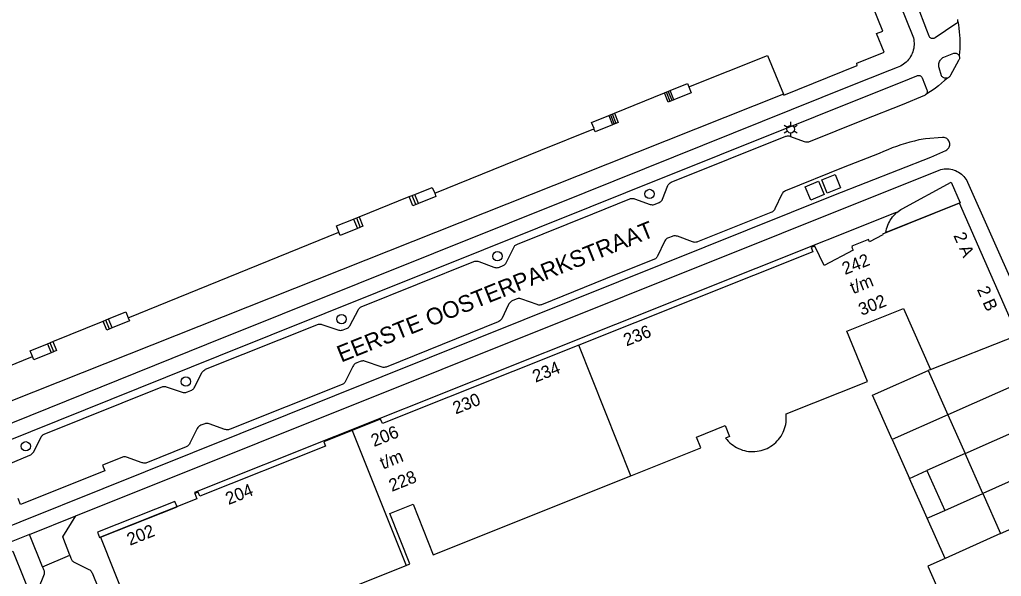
# Model space of a CAD drawing. Extents: x 122462 to 123306, y 485548 to 486417.
# Drawn here: x 122880.1 to 122997.6, y 485615.8 to 485682.5 of the extents above; entities that cross this region are included whole.
import ezdxf

# ---------------------------------------------------------------- set-up
doc = ezdxf.new("R2010")
doc.units = 0
for name, color, linetype in [('Level 1', 7, 'Continuous'), ('Level 10', 7, 'Continuous'), ('Level 11', 7, 'Continuous'), ('Level 17', 7, 'Continuous'), ('Level 19', 7, 'Continuous'), ('Level 23', 7, 'Continuous'), ('Level 30', 7, 'Continuous'), ('Level 31', 7, 'Continuous'), ('Level 33', 7, 'Continuous'), ('Level 4', 7, 'Continuous'), ('Level 42', 7, 'Continuous'), ('Level 5', 7, 'Continuous'), ('Level 50', 7, 'Continuous'), ('Level 53', 7, 'Continuous'), ('Level 58', 7, 'Continuous'), ('Level 59', 7, 'Continuous')]:
    doc.layers.add(name, color=color, linetype=linetype)

msp = doc.modelspace()

# ---------------------------------------------------------------- linework, layer by layer
at = {"layer": 'Level 1'}
for p, q in [((122957.29, 485673.74), (122957.98, 485674.02)), ((122951.32, 485671.32), (122957.29, 485673.74)), ((122950.64, 485671.04), (122951.32, 485671.32)), ((122920.72, 485658.89), (122926.73, 485661.31)), ((122926.73, 485661.31), (122927.4, 485661.58)), ((122920.06, 485658.63), (122920.72, 485658.89)), ((122893.07, 485646.8), (122918.29, 485657.06)), ((122884.04, 485643.96), (122890.04, 485646.4)), ((122890.04, 485646.4), (122890.7, 485646.66)), ((122883.39, 485643.69), (122884.04, 485643.96)), ((122989.15, 485640.59), (122988.87, 485640.48)), ((122988.87, 485640.48), (122991.23, 485635.18)), ((122991.23, 485635.18), (122993.3, 485630.53)), ((122993.3, 485630.53), (122988.73, 485628.5)), ((122988.73, 485628.5), (122990.86, 485623.73)), ((122990.86, 485623.73), (122995.42, 485625.76)), ((122995.42, 485625.76), (122997.56, 485620.96)), ((122997.56, 485620.96), (122990.9, 485617.99))]:
    msp.add_line(p, q, dxfattribs=at)
for points in [[(122971.56, 485673.59), (122971.61, 485673.47), (122980.39, 485677.03), (122980.33, 485677.29), (122983.61, 485678.63), (122982.71, 485680.85), (122983.46, 485681.15), (122967.01, 485721.73)], [(122960.21, 485674.47), (122969.65, 485678.23), (122971.56, 485673.59)], [(122957.98, 485674.02), (122960.06, 485674.86), (122960.21, 485674.47)], [(122948.82, 485669.44), (122948.88, 485669.47), (122948.56, 485670.2), (122950.64, 485671.04)], [(122929.77, 485661.71), (122942.47, 485666.87), (122948.82, 485669.44)], [(122927.4, 485661.58), (122929.48, 485662.42), (122929.77, 485661.71)], [(122999.52, 485644.68), (122999.41, 485645.07), (122992.64, 485660.53), (122983.4, 485656.83), (122983.45, 485656.72), (122981.87, 485655.9), (122981.72, 485656.18), (122979.72, 485655.39), (122979.77, 485655.25), (122979.72, 485655.22), (122979.89, 485654.89), (122976.43, 485653.08), (122975.29, 485655.38), (122974.88, 485655.21), (122975.08, 485654.7), (122953.73, 485646.19), (122947.04, 485643.52)], [(122918.29, 485657.06), (122918.01, 485657.8), (122920.06, 485658.63)], [(122890.7, 485646.66), (122892.78, 485647.51), (122893.07, 485646.8)], [(122953.28, 485627.88), (122961.64, 485631.22), (122961.13, 485632.52), (122964.56, 485633.89), (122965.08, 485632.59), (122964.62, 485632.4), (122964.77, 485632.21), (122964.94, 485632.02), (122965.12, 485631.84), (122965.31, 485631.68), (122965.51, 485631.53), (122965.72, 485631.39), (122965.94, 485631.26), (122966.17, 485631.15), (122966.4, 485631.05), (122966.64, 485630.96), (122966.88, 485630.9), (122967.12, 485630.84), (122967.37, 485630.8), (122967.62, 485630.78), (122967.88, 485630.78), (122968.13, 485630.78), (122968.38, 485630.81), (122968.63, 485630.85), (122968.87, 485630.91), (122969.12, 485630.98), (122969.35, 485631.06), (122969.58, 485631.16), (122969.81, 485631.28), (122970.02, 485631.41), (122970.23, 485631.55), (122970.43, 485631.7), (122970.62, 485631.87), (122970.8, 485632.05), (122970.96, 485632.24), (122971.12, 485632.44), (122971.26, 485632.64), (122971.39, 485632.86), (122971.5, 485633.09), (122971.6, 485633.32), (122971.69, 485633.55), (122971.76, 485633.79), (122971.82, 485634.04), (122971.86, 485634.29), (122971.88, 485634.54), (122971.89, 485634.79), (122971.88, 485635.04), (122971.86, 485635.29), (122981.61, 485639.18), (122979.14, 485645.21), (122985.93, 485647.92), (122989.15, 485640.59)], [(122851.26, 485644.48), (122856.38, 485631.91), (122881.6, 485642.15)], [(122881.6, 485642.15), (122881.32, 485642.85), (122883.39, 485643.69)], [(122947.04, 485643.52), (122923.52, 485634.14), (122923.29, 485634.65), (122919.89, 485633.3)], [(122919.89, 485633.3), (122916.47, 485631.93), (122916.68, 485631.42), (122901.64, 485625.43), (122901.44, 485625.9), (122901.02, 485625.75), (122901.29, 485625.11), (122889.73, 485620.51), (122896.03, 485604.67)], [(122926.34, 485617.13), (122926.81, 485617.32), (122924.4, 485623.36), (122927.19, 485624.47), (122929.6, 485618.43), (122953.28, 485627.88)], [(122990.9, 485617.99), (122988.83, 485617.07), (122989.88, 485614.69)], [(122910.21, 485599.41), (122906.33, 485609.15), (122926.34, 485617.13)]]:
    msp.add_lwpolyline(points, dxfattribs=at)
at = {"layer": 'Level 10'}
for points in [[(122985.06, 485659.4), (122985.12, 485659.43), (122985.28, 485659.55), (122985.43, 485659.66), (122985.59, 485659.77), (122985.76, 485659.86), (122991.64, 485663.03), (122992.72, 485660.57), (122983.83, 485657), (122983.86, 485657.23), (122983.91, 485657.45), (122983.97, 485657.67), (122984.04, 485657.89), (122984.13, 485658.1), (122984.23, 485658.31), (122984.34, 485658.51), (122984.47, 485658.7), (122984.61, 485658.89), (122984.75, 485659.07), (122984.91, 485659.23), (122985.06, 485659.4)], [(122889.62, 485620.47), (122889.73, 485620.51), (122898.91, 485624.17), (122898.65, 485624.81), (122889.36, 485621.11), (122889.62, 485620.47)]]:
    msp.add_lwpolyline(points, dxfattribs=at)
at = {"layer": 'Level 11'}
for points in [[(122985.06, 485659.4), (122900.99, 485625.86), (122901.02, 485625.75)], [(122872.24, 485613.64), (122872.05, 485614.14), (122871.41, 485615.7), (122879.24, 485618.85), (122881.89, 485612.29), (122880.32, 485611.66)]]:
    msp.add_lwpolyline(points, dxfattribs=at)
at = {"layer": 'Level 17'}
for p, q in [((122881.24, 485620.86), (122886.77, 485623.08)), ((122882.78, 485616.98), (122881.24, 485620.86)), ((122882.78, 485616.98), (122886.07, 485618.37))]:
    msp.add_line(p, q, dxfattribs=at)
for points in [[(122992.43, 485682.29), (122992.4, 485682.22), (122992.37, 485682.15), (122992.32, 485682.09), (122992.27, 485682.04), (122992.21, 485682), (122989.71, 485680.33), (122989.63, 485680.29), (122989.56, 485680.26), (122989.47, 485680.24), (122989.39, 485680.24), (122989.3, 485680.26), (122989.22, 485680.28), (122989.15, 485680.33), (122989.09, 485680.38), (122989.03, 485680.45), (122988.99, 485680.52), (122988.73, 485681.26), (122987.55, 485684.28), (122982.62, 485696.36), (122971.63, 485723.6)], [(122969.92, 485722.91), (122987.05, 485680.55), (122987.11, 485680.34), (122987.15, 485680.13), (122987.18, 485679.92), (122987.19, 485679.71), (122987.19, 485679.5), (122987.18, 485679.29), (122987.15, 485679.08), (122987.1, 485678.87), (122987.04, 485678.67), (122986.97, 485678.47), (122986.88, 485678.28), (122986.78, 485678.09), (122986.67, 485677.91), (122986.54, 485677.74), (122986.4, 485677.58), (122986.25, 485677.43), (122986.09, 485677.29), (122985.92, 485677.16), (122985.75, 485677.04), (122985.56, 485676.94), (122985.37, 485676.85), (122985.17, 485676.77), (122984.23, 485676.41), (122979.6, 485674.57), (122947.74, 485661.78), (122902.44, 485643.59), (122875, 485632.56)], [(122992.43, 485682.29), (122992.44, 485682.37), (122992.45, 485682.46), (122992.43, 485682.54)], [(122992.43, 485682.29), (122992.5, 485681.88), (122992.56, 485681.48), (122992.61, 485681.07), (122992.65, 485680.66), (122992.67, 485680.25), (122992.68, 485679.85), (122992.68, 485679.43), (122992.66, 485679.03), (122992.63, 485678.62), (122992.58, 485678.21)], [(122991.18, 485675.52), (122991.1, 485675.5), (122991.01, 485675.49), (122990.91, 485675.5), (122990.83, 485675.52), (122990.74, 485675.55), (122990.66, 485675.6), (122990.59, 485675.65), (122990.53, 485675.72), (122990.48, 485675.79), (122990.18, 485676.74), (122990.15, 485676.87), (122990.14, 485676.99), (122990.14, 485677.12), (122990.16, 485677.25), (122990.19, 485677.37), (122990.24, 485677.49), (122990.3, 485677.6), (122990.37, 485677.71), (122990.46, 485677.8), (122990.55, 485677.89), (122990.65, 485677.96), (122990.77, 485678.02), (122991.96, 485678.5), (122992.05, 485678.51), (122992.14, 485678.51), (122992.22, 485678.5), (122992.3, 485678.47), (122992.38, 485678.43), (122992.45, 485678.38), (122992.51, 485678.31), (122992.56, 485678.24), (122992.58, 485678.21)], [(122992.58, 485678.21), (122992.61, 485678.15), (122992.63, 485678.07), (122992.64, 485677.99), (122992.64, 485677.91), (122992.63, 485677.83), (122992.61, 485677.75), (122992.57, 485677.68), (122992.53, 485677.61), (122991.56, 485675.87), (122991.52, 485675.79), (122991.47, 485675.72), (122991.41, 485675.66), (122991.34, 485675.6), (122991.27, 485675.56), (122991.18, 485675.52)], [(122670.95, 485548.32), (122692.67, 485557.02), (122711.42, 485564.49), (122754.65, 485581.72), (122773.72, 485590.03), (122813.3, 485605.92), (122824.15, 485610.27), (122875, 485630.62), (122903.9, 485642.24), (122948.39, 485660.1), (122952.68, 485661.82), (122986.65, 485675.41), (122987.53, 485675.8), (122987.61, 485675.83), (122987.7, 485675.84), (122987.79, 485675.83), (122987.87, 485675.81), (122987.95, 485675.78), (122988.02, 485675.73), (122988.09, 485675.67), (122988.14, 485675.61), (122988.18, 485675.53), (122988.74, 485674.12), (122988.77, 485674.04)], [(122991.18, 485675.52), (122990.84, 485675.21), (122990.48, 485674.9), (122990.12, 485674.6), (122989.74, 485674.32), (122989.36, 485674.04), (122988.97, 485673.78), (122988.57, 485673.52)], [(122988.77, 485674.04), (122988.78, 485673.96), (122988.78, 485673.88), (122988.76, 485673.79), (122988.73, 485673.72), (122988.69, 485673.64), (122988.64, 485673.58), (122988.57, 485673.52)], [(122902.33, 485640.63), (122915.64, 485645.97), (122915.74, 485646), (122915.85, 485646.03), (122915.95, 485646.04), (122916.06, 485646.03), (122916.16, 485646.02), (122916.26, 485645.99), (122918.17, 485645.35), (122918.27, 485645.32), (122918.38, 485645.31), (122918.48, 485645.3), (122918.59, 485645.31), (122918.7, 485645.33), (122918.8, 485645.37), (122919.21, 485645.54), (122919.31, 485645.57), (122919.39, 485645.61), (122919.47, 485645.67), (122919.54, 485645.74), (122919.6, 485645.83), (122920.63, 485647.8), (122920.68, 485647.88), (122920.75, 485647.95), (122920.82, 485648.01), (122920.9, 485648.06), (122920.98, 485648.11), (122934.46, 485653.54), (122934.56, 485653.57), (122934.65, 485653.59), (122934.75, 485653.59), (122934.85, 485653.59), (122934.95, 485653.58), (122935.04, 485653.55), (122936.87, 485652.86), (122936.98, 485652.82), (122937.09, 485652.81), (122937.21, 485652.8), (122937.32, 485652.81), (122937.43, 485652.83), (122937.54, 485652.87), (122937.98, 485653.06), (122938.07, 485653.11), (122938.15, 485653.16), (122938.22, 485653.22), (122938.28, 485653.3), (122938.33, 485653.38), (122938.37, 485653.46), (122939.24, 485655.22), (122939.27, 485655.3), (122939.32, 485655.38), (122939.38, 485655.45), (122939.44, 485655.51), (122939.51, 485655.55), (122939.6, 485655.59), (122939.68, 485655.61), (122948.71, 485659.26), (122953.14, 485661.04), (122953.23, 485661.07), (122953.33, 485661.09), (122953.43, 485661.1), (122953.53, 485661.1), (122953.62, 485661.08), (122953.72, 485661.05), (122955.6, 485660.39), (122955.71, 485660.36), (122955.83, 485660.35), (122955.94, 485660.35), (122956.05, 485660.37), (122956.16, 485660.41), (122956.67, 485660.62), (122956.76, 485660.68), (122956.86, 485660.75), (122956.94, 485660.83), (122957.01, 485660.91), (122957.06, 485661.01), (122957.69, 485662.63), (122957.75, 485662.73), (122957.81, 485662.82), (122957.9, 485662.9), (122957.99, 485662.97), (122958.08, 485663.03), (122971.84, 485668.54), (122971.93, 485668.57), (122972.03, 485668.59), (122972.12, 485668.59), (122972.22, 485668.58), (122972.31, 485668.57), (122972.41, 485668.53), (122974.03, 485667.91), (122974.17, 485667.89), (122974.3, 485667.88), (122974.43, 485667.88), (122974.57, 485667.89), (122981.12, 485670.52), (122985.79, 485672.34), (122988.49, 485673.48), (122988.57, 485673.52)], [(122875, 485620.31), (122895.12, 485628.4), (122951.82, 485651.16), (122977.6, 485661.5), (122989.19, 485666.05), (122991.01, 485666.85), (122991.11, 485666.91), (122991.2, 485666.98), (122991.28, 485667.06), (122991.34, 485667.15), (122991.39, 485667.25), (122991.43, 485667.36), (122991.46, 485667.47), (122991.46, 485667.58), (122991.46, 485667.69), (122991.43, 485667.81), (122991.4, 485667.91), (122991.34, 485668.01), (122991.28, 485668.11), (122991.2, 485668.19), (122991.11, 485668.26), (122991.02, 485668.32), (122990.91, 485668.36), (122990.8, 485668.39), (122990.69, 485668.41), (122990.58, 485668.41), (122988.57, 485668.24), (122987.78, 485668.1), (122987.24, 485667.97), (122986.69, 485667.83), (122986.15, 485667.68), (122985.62, 485667.51), (122985.09, 485667.33), (122984.56, 485667.14), (122984.04, 485666.93), (122983.52, 485666.71), (122983.01, 485666.48), (122978.69, 485664.8), (122971.78, 485661.99), (122971.68, 485661.93), (122971.58, 485661.87), (122971.49, 485661.79), (122971.42, 485661.7), (122971.36, 485661.61), (122970.51, 485659.85), (122970.46, 485659.75), (122970.39, 485659.66), (122970.32, 485659.58), (122970.23, 485659.51), (122970.14, 485659.45), (122970.04, 485659.4), (122961.27, 485655.9), (122961.17, 485655.87), (122961.07, 485655.85), (122960.96, 485655.84), (122960.86, 485655.85), (122960.76, 485655.87), (122960.66, 485655.9), (122958.84, 485656.56), (122958.74, 485656.59), (122958.63, 485656.61), (122958.53, 485656.62), (122958.42, 485656.61), (122958.31, 485656.59), (122958.21, 485656.55), (122957.77, 485656.38), (122957.67, 485656.34), (122957.58, 485656.28), (122957.49, 485656.21), (122957.41, 485656.12), (122957.35, 485656.03), (122957.29, 485655.94), (122956.45, 485654.19), (122956.4, 485654.1), (122956.34, 485654.02), (122956.28, 485653.94), (122956.2, 485653.88), (122956.11, 485653.82), (122956.02, 485653.78), (122951.51, 485651.97), (122942.57, 485648.37), (122942.47, 485648.34), (122942.36, 485648.33), (122942.25, 485648.33), (122942.14, 485648.35), (122942.04, 485648.38)], [(122886.77, 485623.08), (122952.5, 485649.41), (122990.19, 485664.5), (122990.38, 485664.56), (122990.58, 485664.61), (122990.78, 485664.64), (122990.98, 485664.65), (122991.19, 485664.65), (122991.39, 485664.63), (122991.59, 485664.6), (122991.79, 485664.56), (122991.98, 485664.5), (122992.17, 485664.43), (122992.35, 485664.34), (122992.53, 485664.24), (122992.7, 485664.13), (122992.86, 485664.01), (122993.01, 485663.87), (122993.15, 485663.72), (122993.28, 485663.57), (122993.4, 485663.4), (122993.5, 485663.23), (122993.59, 485663.05), (122999.28, 485650.33)], [(122942.04, 485648.38), (122940.19, 485649.05), (122940.08, 485649.09), (122939.97, 485649.1), (122939.86, 485649.11), (122939.75, 485649.1), (122939.64, 485649.08), (122939.54, 485649.04), (122939.06, 485648.83), (122938.97, 485648.78), (122938.88, 485648.72), (122938.8, 485648.65), (122938.73, 485648.57), (122938.67, 485648.49), (122938.62, 485648.39), (122937.8, 485646.69), (122937.74, 485646.59), (122937.66, 485646.5), (122937.57, 485646.43), (122937.47, 485646.36), (122937.36, 485646.31), (122923.94, 485640.9), (122923.82, 485640.87), (122923.71, 485640.86), (122923.59, 485640.86), (122923.47, 485640.88), (122923.36, 485640.91), (122921.49, 485641.58), (122921.38, 485641.61), (122921.28, 485641.63), (122921.17, 485641.63), (122921.07, 485641.62), (122920.96, 485641.61), (122920.86, 485641.57), (122920.46, 485641.42), (122920.35, 485641.37), (122920.26, 485641.32), (122920.17, 485641.24), (122920.09, 485641.17), (122920.03, 485641.08), (122919.97, 485640.98), (122919.1, 485639.23), (122919.05, 485639.14), (122919, 485639.05), (122918.93, 485638.98), (122918.85, 485638.91), (122918.77, 485638.85), (122918.68, 485638.81), (122905.27, 485633.45), (122905.16, 485633.42), (122905.06, 485633.39), (122904.95, 485633.39), (122904.84, 485633.39), (122904.73, 485633.41), (122904.63, 485633.44), (122902.74, 485634.12), (122902.63, 485634.15), (122902.53, 485634.16), (122902.43, 485634.16), (122902.32, 485634.14), (122902.22, 485634.11), (122901.75, 485633.93), (122901.65, 485633.88), (122901.55, 485633.81), (122901.46, 485633.74), (122901.38, 485633.66), (122901.31, 485633.56), (122900.44, 485631.77), (122900.38, 485631.68), (122900.32, 485631.59), (122900.25, 485631.51), (122900.17, 485631.44), (122900.09, 485631.38), (122899.99, 485631.33), (122895.36, 485629.47), (122895.26, 485629.43), (122895.15, 485629.41), (122895.04, 485629.4), (122894.93, 485629.41), (122894.82, 485629.42), (122894.72, 485629.45), (122892.86, 485630.12), (122892.74, 485630.14), (122892.62, 485630.15), (122892.51, 485630.15), (122892.39, 485630.13), (122892.28, 485630.09), (122889.97, 485629.17), (122890.26, 485628.48), (122880.15, 485624.45), (122879.86, 485625.15)], [(122877.62, 485628.85), (122881.28, 485630.34), (122881.39, 485630.39), (122881.49, 485630.46), (122881.57, 485630.54), (122881.65, 485630.62), (122881.72, 485630.72), (122882.66, 485632.58), (122882.71, 485632.65), (122882.77, 485632.72), (122882.84, 485632.79), (122882.91, 485632.84), (122883, 485632.88), (122897.01, 485638.51), (122897.11, 485638.55), (122897.21, 485638.57), (122897.31, 485638.58), (122897.41, 485638.57), (122897.51, 485638.56), (122897.61, 485638.53), (122899.52, 485637.9), (122899.62, 485637.87), (122899.73, 485637.85), (122899.84, 485637.85), (122899.95, 485637.86), (122900.05, 485637.88), (122900.15, 485637.92), (122900.57, 485638.1), (122900.66, 485638.14), (122900.75, 485638.2), (122900.83, 485638.27), (122900.9, 485638.34), (122900.97, 485638.43), (122901.02, 485638.52), (122901.88, 485640.24), (122901.95, 485640.33), (122902.03, 485640.42), (122902.12, 485640.5), (122902.22, 485640.57), (122902.33, 485640.63)], [(122886.07, 485618.37), (122885.22, 485620.57), (122886.77, 485623.08)], [(122881.24, 485620.86), (122875, 485618.36), (122865.64, 485614.63), (122817.65, 485595.39), (122809.99, 485592.31), (122772.82, 485577.43), (122769, 485575.82)], [(122886.07, 485618.37), (122886.2, 485618.02), (122886.22, 485617.93), (122886.25, 485617.85), (122886.3, 485617.77), (122886.36, 485617.7), (122886.43, 485617.64), (122886.51, 485617.59), (122888.34, 485616.66), (122888.44, 485616.6), (122888.53, 485616.52), (122888.61, 485616.44), (122888.67, 485616.35), (122888.72, 485616.24), (122891.92, 485608.36)], [(122882.78, 485616.98), (122882.91, 485616.67), (122882.95, 485616.59), (122882.97, 485616.49), (122882.99, 485616.4), (122883, 485616.3), (122882.99, 485616.2), (122882.97, 485616.11), (122882.23, 485614.23)]]:
    msp.add_lwpolyline(points, dxfattribs=at)
at = {"layer": 'Level 19'}
for p, q in [((122991.23, 485635.18), (122984.57, 485632.22)), ((122984.57, 485632.22), (122986.64, 485627.57)), ((122986.64, 485627.57), (122988.73, 485628.5)), ((122988.76, 485622.8), (122986.64, 485627.57)), ((122988.76, 485622.8), (122990.86, 485623.73)), ((122990.9, 485617.99), (122988.76, 485622.8))]:
    msp.add_line(p, q, dxfattribs=at)
msp.add_lwpolyline([(122984.57, 485632.22), (122982.21, 485637.52), (122988.87, 485640.48)], dxfattribs=at)
at = {"layer": 'Level 23'}
msp.add_lwpolyline([(122971.56, 485673.59), (122946.96, 485663.82), (122842.05, 485622.18)], dxfattribs=at)
at = {"layer": 'Level 30'}
for p, q in [((122958.43, 485672.91), (122957.98, 485674.02)), ((122950.64, 485671.04), (122951.05, 485669.91)), ((122927.84, 485660.49), (122927.4, 485661.58)), ((122920.06, 485658.63), (122920.52, 485657.49)), ((122891.14, 485645.59), (122890.7, 485646.66)), ((122883.39, 485643.69), (122883.83, 485642.61))]:
    msp.add_line(p, q, dxfattribs=at)
for points in [[(122960.21, 485674.47), (122960.51, 485673.75), (122958.43, 485672.91)], [(122951.05, 485669.91), (122949.01, 485669.07), (122948.82, 485669.44)], [(122929.77, 485661.71), (122929.92, 485661.33), (122927.84, 485660.49)], [(122920.52, 485657.49), (122918.45, 485656.66), (122918.29, 485657.06)], [(122893.07, 485646.8), (122893.22, 485646.43), (122891.14, 485645.59)], [(122883.83, 485642.61), (122881.76, 485641.77), (122881.6, 485642.15)]]:
    msp.add_lwpolyline(points, dxfattribs=at)
at = {"layer": 'Level 31'}
for points in [[(122958.43, 485672.91), (122957.75, 485672.63), (122957.29, 485673.74)], [(122951.32, 485671.32), (122951.74, 485670.19), (122951.05, 485669.91)], [(122927.84, 485660.49), (122927.17, 485660.22), (122926.73, 485661.31)], [(122920.72, 485658.89), (122921.18, 485657.76), (122920.52, 485657.49)], [(122891.14, 485645.59), (122890.48, 485645.32), (122890.04, 485646.4)], [(122884.04, 485643.96), (122884.48, 485642.87), (122883.83, 485642.61)]]:
    msp.add_lwpolyline(points, dxfattribs=at)
at = {"layer": 'Level 33'}
for p, q in [((122957.97, 485672.72), (122957.52, 485673.84)), ((122958.2, 485672.82), (122957.75, 485673.93)), ((122950.83, 485671.12), (122951.28, 485670)), ((122951.5, 485670.09), (122951.05, 485671.21)), ((122927.51, 485660.36), (122927.07, 485661.45)), ((122920.39, 485658.76), (122920.85, 485657.62)), ((122890.81, 485645.45), (122890.37, 485646.53)), ((122884.15, 485642.74), (122883.71, 485643.82))]:
    msp.add_line(p, q, dxfattribs=at)
at = {"layer": 'Level 4'}
for p, q in [((122989.15, 485640.59), (122999.52, 485644.68)), ((122953.28, 485627.88), (122947.04, 485643.52)), ((123001.75, 485639.86), (122991.23, 485635.18)), ((122993.3, 485630.53), (123003.82, 485635.21)), ((122919.89, 485633.3), (122926.34, 485617.13)), ((123005.92, 485630.43), (122995.42, 485625.76)), ((122997.56, 485620.96), (123008.02, 485625.61))]:
    msp.add_line(p, q, dxfattribs=at)
at = {"layer": 'Level 42'}
for points in [[(122976.77, 485661.71), (122976.13, 485663.32), (122977.74, 485663.96), (122978.38, 485662.36), (122976.77, 485661.71)], [(122974.82, 485660.9), (122974.15, 485662.49), (122975.74, 485663.16), (122976.41, 485661.57), (122974.82, 485660.9)]]:
    msp.add_lwpolyline(points, dxfattribs=at)
at = {"layer": 'Level 5'}
msp.add_line((122995.42, 485625.76), (122993.3, 485630.53), dxfattribs=at)
at = {"layer": 'Level 50'}
for p, q in [((122972.42, 485669.83), (122972.42, 485670.28)), ((122972.03, 485669.61), (122971.64, 485669.83)), ((122972.03, 485669.16), (122971.64, 485668.93)), ((122973.2, 485669.83), (122972.81, 485669.61)), ((122973.2, 485668.93), (122972.81, 485669.16)), ((122972.42, 485668.48), (122972.42, 485668.93))]:
    msp.add_line(p, q, dxfattribs=at)
msp.add_circle((122972.42, 485669.38), 0.45, dxfattribs=at)
at = {"layer": 'Level 53'}
for centre in [(122955.51, 485661.63), (122937.28, 485654.17), (122918.62, 485646.64), (122899.97, 485639.16), (122880.78, 485631.41)]:
    msp.add_circle(centre, 0.56, dxfattribs=at)

# ---------------------------------------------------------------- texts
at = {"layer": 'Level 58'}
for s, rotation, p in [('2 A', 293.648, (122991.88, 485656.66)), ('242', 21.7527, (122978.92, 485651.92)), ('t/m', 21.7527, (122979.89, 485649.63)), ('2 B', 293.6606, (122994.7, 485650.2)), ('302', 21.7527, (122980.9, 485647.03)), ('236', 21.7359, (122952.74, 485643.37)), ('234', 21.7325, (122941.84, 485639.02)), ('230', 21.7365, (122932.29, 485635.22)), ('206', 21.7332, (122922.5, 485631.32)), ('t/m', 21.7332, (122923.57, 485628.63)), ('228', 21.7332, (122924.64, 485625.95)), ('204', 21.7217, (122905.07, 485624.37)), ('202', 21.7192, (122893.26, 485619.49))]:
    msp.add_text(s, height=1.5, rotation=rotation, dxfattribs=at).set_placement(p)
at = {"layer": 'Level 59'}
msp.add_text('EERSTE OOSTERPARKSTRAAT', height=2, rotation=21.945, dxfattribs=at).set_placement((122918.57, 485641.43))

doc.saveas('drawing.dxf')
